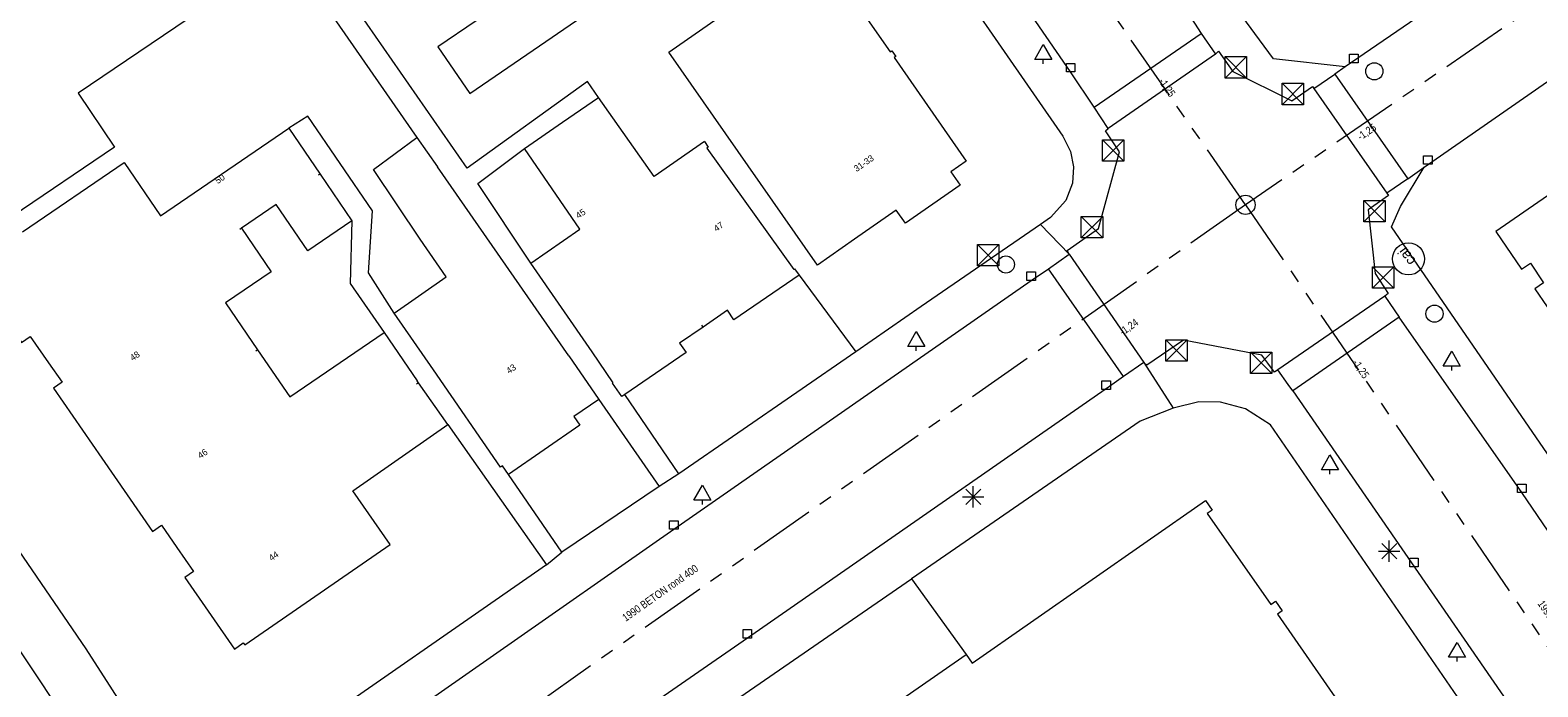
# Model space of a CAD drawing. Header units: millimetres. Extents: x 812 to 183790, y 13 to 580968.
# Tile 268 of 656: x 182884 to 182955, y 580506 to 580537. Entities that reach past the tile are written whole.
import ezdxf

# ---------------------------------------------------------------- set-up
doc = ezdxf.new("R2010")
doc.units = ezdxf.units.MM
doc.header["$LTSCALE"] = 5
for name, pattern in [('DGN1', [336.0003, 0, -336.0003]), ('DGN3', [672.0006, 448.0004, -224.0002]), ('PHANTOM2', [1.25, 0.625, -0.125, 0.125, -0.125, 0.125, -0.125])]:
    doc.linetypes.add(name, pattern=pattern)
for name, color, linetype, lineweight in [('000 BOB begin', 252, 'Continuous', 13), ('000 BOB eind', 252, 'Continuous', 13), ('000 Specificaties_S', 252, 'Continuous', 13), ('046 GEMENGD STELSEL', 252, 'PHANTOM2', 0), ('afsluitpaal', 252, 'Continuous', 9), ('beheer openbare ruimte wegbeheer', 252, 'Continuous', 9), ('boom', 252, 'Continuous', 9), ('brandkraan -put', 252, 'Continuous', 9), ('cai-kast', 252, 'Continuous', 9), ('Hek overige scheiding', 252, 'Continuous', 9), ('hoofdgebouw', 252, 'Continuous', 9), ('huisnummerreeks BGT', 252, 'Continuous', 9), ('inspectie- rioolput', 252, 'Continuous', 9), ('kant verharding', 252, 'Continuous', 9), ('kolk', 252, 'Continuous', 9), ('lichtmast', 252, 'Continuous', 9), ('sluitlijn', 252, 'DGN3', 9), ('waterleidingput', 252, 'Continuous', 9)]:
    doc.layers.add(name, color=color, linetype=linetype, lineweight=lineweight)
doc.layers.add('dakrand', color=1, linetype='Continuous', lineweight=0, true_color=0xff0000)
doc.layers.add('scheidingsmuur', color=1, linetype='DGN1', lineweight=13, true_color=0xff0000)
doc.styles.add('Arial Narrow', font='Arial Narrow.shx')
doc.styles.add('Styledgn000', font='dgn000.shx')

# ---------------------------------------------------------------- blocks, each defined once
blk = doc.blocks.new('LANTP582')
at = {"layer": 'lichtmast', "color": 251, "linetype": 'Continuous', "lineweight": 0, "true_color": 0x696969}
for p, q in [((-0.5, 0), (0.5, 0.001)), ((0.354, -0.354), (-0.354, 0.354)), ((-0.354, -0.354), (0.354, 0.354)), ((0, -0.5), (0, 0.5))]:
    blk.add_line(p, q, dxfattribs=at)
blk = doc.blocks.new('LANTP603')
at = {"layer": 'lichtmast', "color": 251, "linetype": 'Continuous', "lineweight": 0, "true_color": 0x696969}
for p, q in [((-0.5, 0), (0.5, 0.001)), ((0.354, -0.354), (-0.354, 0.354)), ((-0.354, -0.354), (0.354, 0.354)), ((0, -0.5), (0, 0.5))]:
    blk.add_line(p, q, dxfattribs=at)
blk = doc.blocks.new('SKOLK1364')
at = {"layer": 'kolk', "color": 251, "linetype": 'Continuous', "lineweight": 0, "true_color": 0x696969, "flags": 128}
blk.add_lwpolyline([(-0.2, 0.4), (0.2, 0.4), (0.2, 0), (-0.2, 0), (-0.2, 0.4)], dxfattribs=at)
blk = doc.blocks.new('SKOLK1523')
at = {"layer": 'kolk', "color": 251, "linetype": 'Continuous', "lineweight": 0, "true_color": 0x696969, "flags": 128}
blk.add_lwpolyline([(-0.2, 0.4), (0.2, 0.4), (0.2, 0), (-0.2, 0), (-0.2, 0.4)], dxfattribs=at)
blk = doc.blocks.new('HINDER403')
at = {"layer": 'afsluitpaal', "color": 251, "linetype": 'Continuous', "lineweight": 0, "true_color": 0x696969}
for p, q in [((-0.5, 0.5), (0.5, -0.5)), ((0.5, 0.5), (-0.5, -0.5))]:
    blk.add_line(p, q, dxfattribs=at)
at = {"layer": 'afsluitpaal', "color": 251, "linetype": 'Continuous', "lineweight": 0, "true_color": 0x696969, "flags": 128}
blk.add_lwpolyline([(-0.5, 0.5), (0.5, 0.5), (0.5, -0.5), (-0.5, -0.5), (-0.5, 0.5)], dxfattribs=at)
blk = doc.blocks.new('HINDER407')
at = {"layer": 'afsluitpaal', "color": 251, "linetype": 'Continuous', "lineweight": 0, "true_color": 0x696969}
for p, q in [((-0.5, 0.5), (0.5, -0.5)), ((0.5, 0.5), (-0.5, -0.5))]:
    blk.add_line(p, q, dxfattribs=at)
at = {"layer": 'afsluitpaal', "color": 251, "linetype": 'Continuous', "lineweight": 0, "true_color": 0x696969, "flags": 128}
blk.add_lwpolyline([(-0.5, 0.5), (0.5, 0.5), (0.5, -0.5), (-0.5, -0.5), (-0.5, 0.5)], dxfattribs=at)
blk = doc.blocks.new('BOOM1173')
at = {"layer": 'boom', "color": 251, "linetype": 'Continuous', "lineweight": 0, "true_color": 0x696969}
blk.add_line((0, -0.433), (0, -0.233), dxfattribs=at)
at = {"layer": 'boom', "color": 251, "linetype": 'Continuous', "lineweight": 0, "true_color": 0x696969, "flags": 128}
blk.add_lwpolyline([(-0.4, -0.233), (0, 0.467), (0.4, -0.233), (-0.4, -0.233)], dxfattribs=at)
blk = doc.blocks.new('BOOM1175')
at = {"layer": 'boom', "color": 251, "linetype": 'Continuous', "lineweight": 0, "true_color": 0x696969}
blk.add_line((0, -0.433), (0, -0.233), dxfattribs=at)
at = {"layer": 'boom', "color": 251, "linetype": 'Continuous', "lineweight": 0, "true_color": 0x696969, "flags": 128}
blk.add_lwpolyline([(-0.4, -0.233), (0, 0.467), (0.4, -0.233), (-0.4, -0.233)], dxfattribs=at)
blk = doc.blocks.new('WATERP121')
at = {"layer": 'waterleidingput', "color": 251, "linetype": 'Continuous', "lineweight": 0, "true_color": 0x696969}
blk.add_circle((0, 0), 0.4, dxfattribs=at)
blk = doc.blocks.new('RIOOLP612')
at = {"layer": 'inspectie- rioolput', "color": 251, "linetype": 'Continuous', "lineweight": 0, "true_color": 0x696969}
blk.add_circle((0, 0), 0.9, dxfattribs=at)
blk = doc.blocks.new('HINDER442')
at = {"layer": 'afsluitpaal', "color": 251, "linetype": 'Continuous', "lineweight": 0, "true_color": 0x696969}
for p, q in [((-0.5, 0.5), (0.5, -0.5)), ((0.5, 0.5), (-0.5, -0.5))]:
    blk.add_line(p, q, dxfattribs=at)
at = {"layer": 'afsluitpaal', "color": 251, "linetype": 'Continuous', "lineweight": 0, "true_color": 0x696969, "flags": 128}
blk.add_lwpolyline([(-0.5, 0.5), (0.5, 0.5), (0.5, -0.5), (-0.5, -0.5), (-0.5, 0.5)], dxfattribs=at)
blk = doc.blocks.new('HINDER461')
at = {"layer": 'afsluitpaal', "color": 251, "linetype": 'Continuous', "lineweight": 0, "true_color": 0x696969}
for p, q in [((-0.5, 0.5), (0.5, -0.5)), ((0.5, 0.5), (-0.5, -0.5))]:
    blk.add_line(p, q, dxfattribs=at)
at = {"layer": 'afsluitpaal', "color": 251, "linetype": 'Continuous', "lineweight": 0, "true_color": 0x696969, "flags": 128}
blk.add_lwpolyline([(-0.5, 0.5), (0.5, 0.5), (0.5, -0.5), (-0.5, -0.5), (-0.5, 0.5)], dxfattribs=at)
blk = doc.blocks.new('BOOM1569')
at = {"layer": 'boom', "color": 251, "linetype": 'Continuous', "lineweight": 0, "true_color": 0x696969}
blk.add_line((0, -0.433), (0, -0.233), dxfattribs=at)
at = {"layer": 'boom', "color": 251, "linetype": 'Continuous', "lineweight": 0, "true_color": 0x696969, "flags": 128}
blk.add_lwpolyline([(-0.4, -0.233), (0, 0.467), (0.4, -0.233), (-0.4, -0.233)], dxfattribs=at)
blk = doc.blocks.new('BRANDK149')
at = {"layer": 'brandkraan -put', "color": 251, "linetype": 'Continuous', "lineweight": 0, "true_color": 0x696969}
blk.add_circle((0, 0), 0.4, dxfattribs=at)
blk = doc.blocks.new('SKOLK2083')
at = {"layer": 'kolk', "color": 251, "linetype": 'Continuous', "lineweight": 0, "true_color": 0x696969, "flags": 128}
blk.add_lwpolyline([(-0.2, 0.4), (0.2, 0.4), (0.2, 0), (-0.2, 0), (-0.2, 0.4)], dxfattribs=at)
blk = doc.blocks.new('SKOLK2129')
at = {"layer": 'kolk', "color": 251, "linetype": 'Continuous', "lineweight": 0, "true_color": 0x696969, "flags": 128}
blk.add_lwpolyline([(-0.2, 0.4), (0.2, 0.4), (0.2, 0), (-0.2, 0), (-0.2, 0.4)], dxfattribs=at)
blk = doc.blocks.new('CAITR158')
at = {"layer": 'cai-kast', "color": 251, "linetype": 'Continuous', "lineweight": 0, "true_color": 0x696969}
blk.add_circle((-0.014, 0.019), 0.75, dxfattribs=at)
at = {"layer": 'cai-kast', "color": 251, "linetype": 'Continuous', "lineweight": 0, "true_color": 0x696969, "insert": (-0.095, 0.129), "char_height": 0.5, "attachment_point": 5, "rotation": 126.36794, "line_spacing_factor": 0.8, "style": 'Styledgn000'}
blk.add_mtext('{\\C251;cai}', dxfattribs=at)
blk = doc.blocks.new('SKOLK2365')
at = {"layer": 'kolk', "color": 251, "linetype": 'Continuous', "lineweight": 0, "true_color": 0x696969, "flags": 128}
blk.add_lwpolyline([(-0.2, 0.4), (0.2, 0.4), (0.2, 0), (-0.2, 0), (-0.2, 0.4)], dxfattribs=at)
blk = doc.blocks.new('SKOLK2444')
at = {"layer": 'kolk', "color": 251, "linetype": 'Continuous', "lineweight": 0, "true_color": 0x696969, "flags": 128}
blk.add_lwpolyline([(-0.2, 0.4), (0.2, 0.4), (0.2, 0), (-0.2, 0), (-0.2, 0.4)], dxfattribs=at)
blk = doc.blocks.new('HINDER550')
at = {"layer": 'afsluitpaal', "color": 251, "linetype": 'Continuous', "lineweight": 0, "true_color": 0x696969}
for p, q in [((-0.5, 0.5), (0.5, -0.5)), ((0.5, 0.5), (-0.5, -0.5))]:
    blk.add_line(p, q, dxfattribs=at)
at = {"layer": 'afsluitpaal', "color": 251, "linetype": 'Continuous', "lineweight": 0, "true_color": 0x696969, "flags": 128}
blk.add_lwpolyline([(-0.5, 0.5), (0.5, 0.5), (0.5, -0.5), (-0.5, -0.5), (-0.5, 0.5)], dxfattribs=at)
blk = doc.blocks.new('HINDER603')
at = {"layer": 'afsluitpaal', "color": 251, "linetype": 'Continuous', "lineweight": 0, "true_color": 0x696969}
for p, q in [((-0.5, 0.5), (0.5, -0.5)), ((0.5, 0.5), (-0.5, -0.5))]:
    blk.add_line(p, q, dxfattribs=at)
at = {"layer": 'afsluitpaal', "color": 251, "linetype": 'Continuous', "lineweight": 0, "true_color": 0x696969, "flags": 128}
blk.add_lwpolyline([(-0.5, 0.5), (0.5, 0.5), (0.5, -0.5), (-0.5, -0.5), (-0.5, 0.5)], dxfattribs=at)
blk = doc.blocks.new('WATERP254')
at = {"layer": 'waterleidingput', "color": 251, "linetype": 'Continuous', "lineweight": 0, "true_color": 0x696969}
blk.add_circle((0, 0), 0.4, dxfattribs=at)
blk = doc.blocks.new('SKOLK3288')
at = {"layer": 'kolk', "color": 251, "linetype": 'Continuous', "lineweight": 0, "true_color": 0x696969, "flags": 128}
blk.add_lwpolyline([(-0.2, 0.4), (0.2, 0.4), (0.2, 0), (-0.2, 0), (-0.2, 0.4)], dxfattribs=at)
blk = doc.blocks.new('BOOM2965')
at = {"layer": 'boom', "color": 251, "linetype": 'Continuous', "lineweight": 0, "true_color": 0x696969}
blk.add_line((0, -0.433), (0, -0.233), dxfattribs=at)
at = {"layer": 'boom', "color": 251, "linetype": 'Continuous', "lineweight": 0, "true_color": 0x696969, "flags": 128}
blk.add_lwpolyline([(-0.4, -0.233), (0, 0.467), (0.4, -0.233), (-0.4, -0.233)], dxfattribs=at)
blk = doc.blocks.new('HINDER730')
at = {"layer": 'afsluitpaal', "color": 251, "linetype": 'Continuous', "lineweight": 0, "true_color": 0x696969}
for p, q in [((-0.5, 0.5), (0.5, -0.5)), ((0.5, 0.5), (-0.5, -0.5))]:
    blk.add_line(p, q, dxfattribs=at)
at = {"layer": 'afsluitpaal', "color": 251, "linetype": 'Continuous', "lineweight": 0, "true_color": 0x696969, "flags": 128}
blk.add_lwpolyline([(-0.5, 0.5), (0.5, 0.5), (0.5, -0.5), (-0.5, -0.5), (-0.5, 0.5)], dxfattribs=at)
blk = doc.blocks.new('HINDER771')
at = {"layer": 'afsluitpaal', "color": 251, "linetype": 'Continuous', "lineweight": 0, "true_color": 0x696969}
for p, q in [((-0.5, 0.5), (0.5, -0.5)), ((0.5, 0.5), (-0.5, -0.5))]:
    blk.add_line(p, q, dxfattribs=at)
at = {"layer": 'afsluitpaal', "color": 251, "linetype": 'Continuous', "lineweight": 0, "true_color": 0x696969, "flags": 128}
blk.add_lwpolyline([(-0.5, 0.5), (0.5, 0.5), (0.5, -0.5), (-0.5, -0.5), (-0.5, 0.5)], dxfattribs=at)
blk = doc.blocks.new('BOOM3395')
at = {"layer": 'boom', "color": 251, "linetype": 'Continuous', "lineweight": 0, "true_color": 0x696969}
blk.add_line((0, -0.433), (0, -0.233), dxfattribs=at)
at = {"layer": 'boom', "color": 251, "linetype": 'Continuous', "lineweight": 0, "true_color": 0x696969, "flags": 128}
blk.add_lwpolyline([(-0.4, -0.233), (0, 0.467), (0.4, -0.233), (-0.4, -0.233)], dxfattribs=at)
blk = doc.blocks.new('SKOLK4344')
at = {"layer": 'kolk', "color": 251, "linetype": 'Continuous', "lineweight": 0, "true_color": 0x696969, "flags": 128}
blk.add_lwpolyline([(-0.2, 0.4), (0.2, 0.4), (0.2, 0), (-0.2, 0), (-0.2, 0.4)], dxfattribs=at)
blk = doc.blocks.new('HINDER797')
at = {"layer": 'afsluitpaal', "color": 251, "linetype": 'Continuous', "lineweight": 0, "true_color": 0x696969}
for p, q in [((-0.5, 0.5), (0.5, -0.5)), ((0.5, 0.5), (-0.5, -0.5))]:
    blk.add_line(p, q, dxfattribs=at)
at = {"layer": 'afsluitpaal', "color": 251, "linetype": 'Continuous', "lineweight": 0, "true_color": 0x696969, "flags": 128}
blk.add_lwpolyline([(-0.5, 0.5), (0.5, 0.5), (0.5, -0.5), (-0.5, -0.5), (-0.5, 0.5)], dxfattribs=at)
blk = doc.blocks.new('BOOM3596')
at = {"layer": 'boom', "color": 251, "linetype": 'Continuous', "lineweight": 0, "true_color": 0x696969}
blk.add_line((0, -0.433), (0, -0.233), dxfattribs=at)
at = {"layer": 'boom', "color": 251, "linetype": 'Continuous', "lineweight": 0, "true_color": 0x696969, "flags": 128}
blk.add_lwpolyline([(-0.4, -0.233), (0, 0.467), (0.4, -0.233), (-0.4, -0.233)], dxfattribs=at)
blk = doc.blocks.new('SKOLK4359')
at = {"layer": 'kolk', "color": 251, "linetype": 'Continuous', "lineweight": 0, "true_color": 0x696969, "flags": 128}
blk.add_lwpolyline([(-0.2, 0.4), (0.2, 0.4), (0.2, 0), (-0.2, 0), (-0.2, 0.4)], dxfattribs=at)

msp = doc.modelspace()

# ---------------------------------------------------------------- linework, layer by layer
at = {"layer": '046 GEMENGD STELSEL', "flags": 128}
for points in [[(182941.218, 580528.605), (182916.779, 580563.802)], [(182978.998, 580554.502), (182941.218, 580528.605)], [(182941.218, 580528.605), (182887.448, 580490.772)], [(182941.218, 580528.605), (182969.687, 580486.97)]]:
    msp.add_lwpolyline(points, dxfattribs=at)
at = {"layer": 'beheer openbare ruimte wegbeheer', "color": 251, "lineweight": 0, "true_color": 0x696969}
for points in [[(182932.96, 580526.294), (182931.613, 580527.685)], [(182936.46, 580521.222), (182937.824, 580519.096)]]:
    msp.add_lwpolyline(points, dxfattribs=at)
at = {"layer": 'beheer openbare ruimte wegbeheer', "color": 251, "lineweight": 0, "true_color": 0x696969, "flags": 128}
for points in [[(182953.901, 580501.584), (182942.393, 580518.304), (182941.215, 580519.06), (182940.047, 580519.374), (182939.029, 580519.382), (182937.824, 580519.096)], [(182937.824, 580519.096), (182936.284, 580518.481), (182925.582, 580511.107)]]:
    msp.add_lwpolyline(points, dxfattribs=at)
at = {"layer": 'dakrand', "color": 251, "lineweight": 0, "true_color": 0x696969, "flags": 128}
for points in [[(182915.878, 580531.562), (182913.522, 580529.936), (182910.924, 580533.63)], [(182902.567, 580526.992), (182900.379, 580530.256), (182902.418, 580531.76)]]:
    msp.add_lwpolyline(points, dxfattribs=at)
at = {"layer": 'dakrand', "color": 251, "lineweight": 0, "true_color": 0x696969}
msp.add_lwpolyline([(182902.418, 580531.76), (182903.379, 580530.384)], dxfattribs=at)
at = {"layer": 'Hek overige scheiding', "color": 251, "lineweight": 0, "true_color": 0x696969}
msp.add_lwpolyline([(182920.31, 580525.31), (182922.974, 580521.732)], dxfattribs=at)
at = {"layer": 'hoofdgebouw', "color": 251, "lineweight": 0, "true_color": 0x696969, "flags": 128}
for points in [[(182921.172, 580525.785), (182914.217, 580535.753), (182921.184, 580540.616), (182921.658, 580539.938), (182924.579, 580535.757), (182924.658, 580535.812), (182924.841, 580535.552), (182924.758, 580535.502), (182928.139, 580530.648), (182927.424, 580530.143), (182927.86, 580529.529), (182925.296, 580527.741), (182924.864, 580528.359), (182922.91, 580526.997), (182921.172, 580525.785)], [(182906.993, 580538.451), (182903.401, 580535.993), (182904.89, 580533.817), (182912.86, 580539.27)], [(182892.817, 580538.058), (182886.547, 580533.83), (182888.257, 580531.295), (182883.46, 580528.06)], [(182965.997, 580536.121), (182960.45, 580532.43), (182960.4, 580532.51), (182952.94, 580527.36), (182954.15, 580525.59), (182954.56, 580525.88), (182955.18, 580524.96), (182954.77, 580524.68), (182955.93, 580522.99), (182956.34, 580523.27)], [(182883.95, 580527.34), (182888.71, 580530.587), (182890.412, 580528.092), (182896.417, 580532.188)], [(182915.878, 580531.562), (182916.06, 580531.3), (182916, 580531.26), (182920.06, 580525.58), (182920.1, 580525.61), (182920.31, 580525.31)], [(182907.751, 580525.88), (182910.052, 580527.466), (182907.452, 580531.235)], [(182899.371, 580527.857), (182897.301, 580526.446), (182895.822, 580528.614)], [(182894.198, 580527.506), (182895.59, 580525.465), (182893.459, 580524.012), (182894.955, 580521.818)], [(182901.354, 580523.535), (182903.792, 580525.23), (182902.567, 580526.992)], [(182881.619, 580525.441), (182883.9, 580522.16), (182884.31, 580522.44), (182885.167, 580521.215)], [(182920.31, 580525.31), (182917.26, 580523.23), (182916.96, 580523.67), (182915.815, 580522.883)], [(182915.815, 580522.883), (182914.72, 580522.13), (182915.02, 580521.69), (182912.15, 580519.735)], [(182894.955, 580521.818), (182896.46, 580519.612), (182900.881, 580522.627)], [(182912.15, 580519.735), (182912.01, 580519.64), (182911.58, 580520.26), (182911.61, 580520.28), (182910.62, 580521.72)], [(182885.167, 580521.215), (182885.8, 580520.31), (182885.39, 580520.02), (182887.658, 580516.752)], [(182906.7, 580515.98), (182906.42, 580516.39), (182906.33, 580516.33), (182903.2, 580520.88)], [(182910.94, 580519.5), (182909.77, 580518.7), (182910.05, 580518.29), (182906.7, 580515.98)], [(182891.178, 580512.562), (182891.95, 580511.45), (182891.54, 580511.17), (182893.87, 580507.81), (182894.28, 580508.1), (182894.35, 580508.01), (182901.17, 580512.71), (182899.42, 580515.22), (182903.86, 580518.32)], [(182887.658, 580516.752), (182890.04, 580513.32), (182890.45, 580513.61), (182891.178, 580512.562)], [(182928.42, 580507.15), (182939.35, 580514.77), (182939.66, 580514.32), (182939.43, 580514.16), (182942.4, 580509.9), (182942.63, 580510.06), (182942.94, 580509.61), (182942.71, 580509.45), (182945.68, 580505.18), (182945.91, 580505.34), (182946.22, 580504.9), (182946.02, 580504.76), (182949.32, 580500.03), (182949.275, 580499.999)], [(182923.955, 580504.055), (182925.04, 580504.81), (182924.76, 580505.22), (182928.14, 580507.56)]]:
    msp.add_lwpolyline(points, dxfattribs=at)
at = {"layer": 'hoofdgebouw', "color": 251, "lineweight": 0, "true_color": 0x696969}
for points in [[(182909.241, 580532.469), (182910.924, 580533.63)], [(182896.417, 580532.188), (182897.879, 580530.044)], [(182907.452, 580531.235), (182909.241, 580532.469)], [(182897.879, 580530.044), (182899.371, 580527.857)], [(182909.53, 580521.54), (182903.379, 580530.384)], [(182895.822, 580528.614), (182894.198, 580527.506)], [(182910.62, 580521.72), (182907.751, 580525.88)], [(182903.2, 580520.88), (182901.354, 580523.535)], [(182900.881, 580522.627), (182902.42, 580520.37)], [(182909.53, 580521.54), (182910.94, 580519.5)], [(182902.486, 580520.276), (182902.42, 580520.37)], [(182903.86, 580518.32), (182902.486, 580520.276)], [(182928.14, 580507.56), (182928.42, 580507.15)]]:
    msp.add_lwpolyline(points, dxfattribs=at)
at = {"layer": 'kant verharding', "color": 251, "lineweight": 0, "true_color": 0x696969, "flags": 128}
for points in [[(182868.63, 580582.14), (182866.795, 580584.94), (182883.732, 580596.324), (182884.291, 580596.609), (182884.908, 580596.923), (182885.673, 580597.12), (182886.487, 580597.164), (182887.248, 580596.904), (182888.058, 580596.339), (182888.61, 580595.421), (182924.227, 580544.001), (182925.37, 580542.35), (182932.671, 580531.81), (182933.022, 580531.096), (182933.169, 580530.384), (182933.112, 580529.623), (182932.8, 580528.814), (182932.081, 580528.007), (182931.613, 580527.685), (182926.032, 580523.839), (182922.974, 580521.732), (182914.681, 580516.018), (182912.15, 580519.735)], [(182959.54, 580549.32), (182961.797, 580545.956), (182945.892, 580535.055), (182942.522, 580535.434), (182940.61, 580538.039), (182918.228, 580570.406), (182921.472, 580572.615)], [(182897.55, 580501.63), (182914.45, 580513.42), (182931.18, 580525.07), (182932, 580525.614), (182932.96, 580526.294), (182932.86, 580526.47), (182934.33, 580527.502), (182935.32, 580531.078), (182934.66, 580532.07), (182934.79, 580532.174), (182934.13, 580533.174), (182933.03, 580534.82), (182922.59, 580549.98)], [(182903.86, 580518.32), (182908.488, 580511.755), (182896.257, 580503.277), (182894.825, 580502.425), (182894.11, 580502.177), (182893.193, 580502.033), (182892.227, 580502.091), (182891.415, 580502.352), (182890.604, 580502.765), (182889.997, 580503.227), (182889.392, 580503.993), (182886.93, 580507.82), (182877.023, 580522.267), (182876.317, 580523.136), (182870.132, 580532.273), (182869.427, 580533.142), (182859.92, 580546.824)], [(182910.924, 580533.63), (182910.407, 580534.38), (182904.772, 580530.313), (182896.19, 580542.692)], [(182961.962, 580507.367), (182961.263, 580508.379), (182948.056, 580527.571), (182948.471, 580528.532), (182949.592, 580530.359), (182963.341, 580539.926), (182965.997, 580536.121)], [(182938.06, 580538.3), (182939.14, 580536.614), (182939.81, 580535.654), (182939.96, 580535.79), (182940.63, 580534.838), (182943.39, 580533.47), (182944.35, 580534.134), (182944.42, 580534.046), (182947.84, 580529.15), (182947.92, 580529.046), (182946.96, 580528.366), (182947.29, 580525.398), (182947.9, 580524.454), (182947.74, 580524.326), (182942.74, 580520.878), (182942.63, 580520.811), (182942.57, 580520.774), (182942.263, 580521.193), (182941.99, 580521.566), (182938.32, 580522.27), (182936.59, 580521.094), (182936.46, 580521.222), (182935.5, 580520.566), (182934.847, 580520.106), (182917.89, 580508.33), (182901.18, 580496.76)], [(182901.354, 580523.535), (182900.152, 580525.427), (182900.328, 580528.319), (182897.311, 580532.76), (182896.417, 580532.188)], [(182907.751, 580525.88), (182905.275, 580529.598), (182907.452, 580531.235)], [(182899.371, 580527.857), (182899.283, 580524.927), (182900.881, 580522.627)], [(182880.054, 580513.359), (182885.987, 580504.478)]]:
    msp.add_lwpolyline(points, dxfattribs=at)
at = {"layer": 'kant verharding', "color": 251, "lineweight": 0, "true_color": 0x696969}
for points in [[(182894.773, 580542.755), (182902.418, 580531.76)], [(182934.13, 580533.174), (182939.14, 580536.614)], [(182939.81, 580535.654), (182934.79, 580532.174)], [(182945.892, 580535.055), (182945.4, 580534.718)], [(182944.42, 580534.046), (182945.4, 580534.718), (182948.82, 580529.822), (182949.592, 580530.359)], [(182948.82, 580529.822), (182947.84, 580529.15)], [(182935.5, 580520.566), (182932, 580525.614)], [(182932.96, 580526.294), (182936.46, 580521.222)], [(182947.74, 580524.326), (182948.42, 580523.342)], [(182943.43, 580519.894), (182943.216, 580520.2), (182942.74, 580520.878)], [(182910.94, 580519.5), (182913.76, 580515.417), (182909.206, 580512.358), (182906.7, 580515.98)], [(182916.626, 580504.936), (182925.582, 580511.107), (182928.14, 580507.56)]]:
    msp.add_lwpolyline(points, dxfattribs=at)
at = {"layer": 'kant verharding', "color": 251, "lineweight": 0, "true_color": 0x696969, "flags": 128}
msp.add_lwpolyline([(182968.89, 580493.798), (182963.9, 580490.326), (182970.72, 580480.478), (182975.75, 580483.926), (182975.91, 580484.038), (182977.41, 580488.918), (182977.34, 580489.006), (182974.53, 580493.142), (182974.47, 580493.214), (182968.89, 580493.798), (182968.2, 580494.75), (182965.71, 580498.326), (182962.69, 580502.686, -0.446039), (182961.52, 580502.854), (182958.6, 580507.102, -0.42183), (182958.86, 580508.278), (182957.1, 580510.838), (182954.16, 580515.14), (182948.42, 580523.342), (182943.43, 580519.894), (182960.73, 580494.85), (182963.22, 580491.342), (182968.2, 580494.75)], format="xyb", dxfattribs=at)
at = {"layer": 'scheidingsmuur', "color": 251, "lineweight": 0, "ltscale": 0.1, "true_color": 0x696969}
for points in [[(182891.269, 580540.353), (182878.138, 580531.354)], [(182915.815, 580522.883), (182909.241, 580532.469)], [(182897.879, 580530.044), (182895.822, 580528.614)], [(182894.198, 580527.506), (182885.167, 580521.215)], [(182894.955, 580521.818), (182887.658, 580516.752)], [(182902.486, 580520.276), (182891.178, 580512.562)], [(182933.302, 580500.152), (182928.42, 580507.15)]]:
    msp.add_lwpolyline(points, dxfattribs=at)
at = {"layer": 'sluitlijn', "color": 251, "lineweight": 0, "true_color": 0x696969}
for points in [[(182914.681, 580516.018), (182913.76, 580515.417)], [(182908.488, 580511.755), (182909.206, 580512.358)]]:
    msp.add_lwpolyline(points, dxfattribs=at)

# ---------------------------------------------------------------- block references
at = {"color": 251, "linetype": 'Continuous', "lineweight": 0, "true_color": 0x696969}
for name, p in [('BOOM1175', (182931.746, 580535.641)), ('HINDER771', (182940.76, 580535.038)), ('SKOLK3288', (182946.295, 580535.255)), ('SKOLK1523', (182933.03, 580534.82)), ('WATERP254', (182947.251, 580534.853)), ('HINDER442', (182943.43, 580533.79)), ('HINDER403', (182935.02, 580531.15)), ('SKOLK2365', (182949.755, 580530.5)), ('HINDER550', (182947.26, 580528.31)), ('HINDER407', (182934.03, 580527.558)), ('HINDER797', (182929.171, 580526.247)), ('CAITR158', (182948.866, 580526.054)), ('BRANDK149', (182930, 580525.81)), ('HINDER603', (182947.66, 580525.206)), ('SKOLK1364', (182931.18, 580525.07)), ('WATERP121', (182950.07, 580523.51)), ('BOOM2965', (182925.801, 580522.209)), ('HINDER461', (182937.99, 580521.782)), ('HINDER730', (182941.95, 580521.214)), ('BOOM3395', (182950.878, 580521.282)), ('SKOLK2444', (182934.69, 580519.97)), ('BOOM1569', (182945.171, 580516.436)), ('BOOM1173', (182915.786, 580515.012)), ('LANTP582', (182928.47, 580514.94)), ('SKOLK2083', (182954.16, 580515.14)), ('SKOLK2129', (182914.45, 580513.42)), ('LANTP603', (182947.95, 580512.4)), ('SKOLK4359', (182949.11, 580511.67)), ('SKOLK4344', (182917.89, 580508.33)), ('BOOM3596', (182951.127, 580507.664))]:
    msp.add_blockref(name, p, dxfattribs=at)
at = {"color": 251, "linetype": 'Continuous', "lineweight": 0, "true_color": 0x696969, "xscale": 0.5, "yscale": 0.5}
msp.add_blockref('RIOOLP612', (182941.218, 580528.605), dxfattribs=at)

# ---------------------------------------------------------------- texts
at = {"layer": '000 BOB begin', "char_height": 0.36, "attachment_point": 5, "line_spacing_factor": 0.6, "style": 'Arial Narrow'}
for s, insert, rotation in [('-1,25', (182937.519, 580534.081), 304.99605), ('-1,24', (182935.771, 580522.865), 34.95043), ('-1,25', (182946.596, 580520.907), 304.42309)]:
    msp.add_mtext(s, dxfattribs=dict(at, insert=insert, rotation=rotation))
at = {"layer": '000 BOB eind', "insert": (182946.911, 580531.991), "char_height": 0.36, "attachment_point": 5, "rotation": 34.37747, "line_spacing_factor": 0.6, "style": 'Arial Narrow'}
msp.add_mtext('-1,25', dxfattribs=at)
at = {"layer": '000 Specificaties_S', "char_height": 0.36, "attachment_point": 5, "line_spacing_factor": 0.6, "style": 'Arial Narrow'}
for insert, rotation in [((182913.808, 580510.44), 35.13052), ((182956.209, 580508.306), 304.36337)]:
    msp.add_mtext('1990 BETON rond 400', dxfattribs=dict(at, insert=insert, rotation=rotation))
at = {"layer": 'huisnummerreeks BGT', "color": 251, "linetype": 'Continuous', "lineweight": 0, "true_color": 0x696969, "char_height": 0.3, "attachment_point": 5, "line_spacing_factor": 0.8, "style": 'Styledgn000'}
for s, insert, rotation in [('{\\C251;31-33}', (182923.343, 580530.546), 34.8), ('{\\C251;50}', (182893.193, 580529.817), 34.2), ('{\\C251;45}', (182910.083, 580528.191), 34.6), ('{\\C251;47}', (182916.543, 580527.583), 34.2), ('{\\C251;48}', (182889.207, 580521.531), 34.8), ('{\\C251;43}', (182906.826, 580520.926), 34.6), ('{\\C251;46}', (182892.381, 580516.958), 34.8), ('{\\C251;44}', (182895.707, 580512.17), 34.7)]:
    msp.add_mtext(s, dxfattribs=dict(at, insert=insert, rotation=rotation))

doc.saveas('drawing.dxf')
